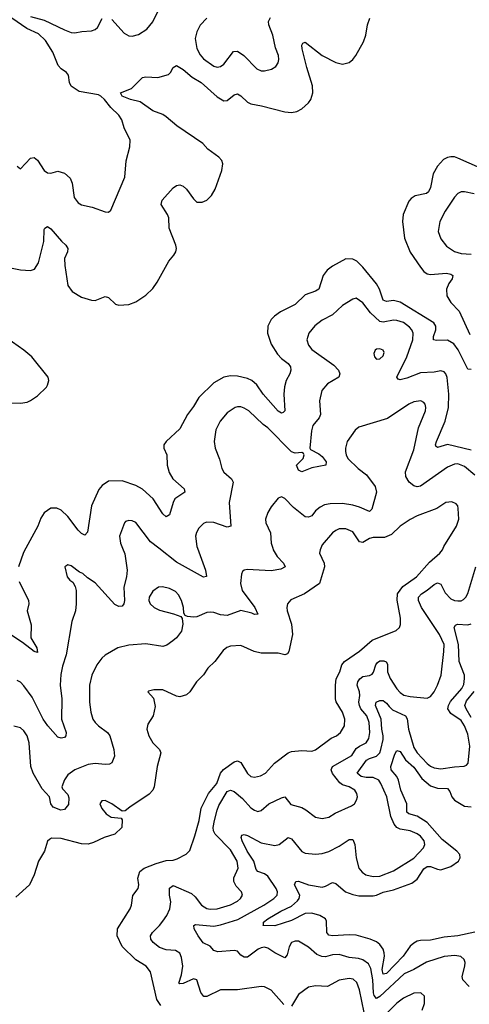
# Model space of a CAD drawing. Header units: inches. Extents: x 1843162 to 1959474, y 907081 to 1016326.
# Tile 429 of 656: x 1906726 to 1909378, y 967305 to 973121. Entities that reach past the tile are written whole.
import ezdxf

# ---------------------------------------------------------------- set-up
doc = ezdxf.new("R2010")
doc.units = ezdxf.units.IN
doc.header["$MEASUREMENT"] = 0
doc.layers.add('B9906', color=7, linetype='Continuous')
doc.layers.add('B9907', color=7, linetype='Continuous')

msp = doc.modelspace()

# ---------------------------------------------------------------- linework, layer by layer
at = {"layer": 'B9906', "color": 5}
for points, elevation in [([(1908218, 970000), (1908221.1, 969990), (1908244, 969950), (1908281.7, 969910), (1908291.7, 969890), (1908265.2, 969874.8), (1908210, 969866), (1908067.2, 969872.8), (1908050, 969869.4), (1908039.1, 969860.9), (1908033.5, 969846.5), (1908028.2, 969790), (1908037.3, 969750), (1908112.9, 969650), (1908130.2, 969609.8), (1908110, 969608), (1908095.6, 969615.6), (1908030, 969632), (1907950, 969602.2), (1907910, 969605), (1907870, 969620.3), (1907850, 969622.2), (1907830, 969619.3), (1907770, 969593.7), (1907750, 969591.2), (1907716.2, 969596.2), (1907702, 969602), (1907694.8, 969614.8), (1907691.4, 969648.6), (1907680.3, 969690), (1907663.3, 969723.3), (1907643.8, 969743.8), (1907610, 969761.4), (1907568.1, 969771.9), (1907544.9, 969770), (1907510, 969744.7), (1907490.2, 969710), (1907488.3, 969690), (1907496.1, 969670), (1907519.1, 969650), (1907550, 969633.1), (1907632.3, 969612.3), (1907676.3, 969596.3), (1907683.5, 969583.5), (1907688.2, 969550), (1907680.4, 969510), (1907650.3, 969469.7), (1907628.8, 969451.2), (1907592.7, 969427.3), (1907570, 969418.9), (1907470, 969434), (1907370, 969426.4), (1907304, 969410), (1907230, 969366.6), (1907210, 969349.6), (1907180.9, 969310), (1907151.4, 969250), (1907137.2, 969190), (1907136.9, 969090), (1907144.5, 969030), (1907157.6, 968990), (1907170.2, 968970), (1907190, 968949.2), (1907243.6, 968910), (1907258, 968890), (1907281.6, 968810), (1907285.2, 968770), (1907270, 968731.6), (1907256.1, 968723.9), (1907230, 968721.5), (1907170, 968728.2), (1907130, 968722.6), (1907050.7, 968689.3), (1907010, 968661.4), (1906989.1, 968630.9), (1906974.7, 968590), (1906978, 968578), (1907010, 968544.2), (1907015.9, 968524.1), (1907013.8, 968486.2), (1906990, 968456.2), (1906968.7, 968451.3), (1906923.4, 968470), (1906909.2, 968490), (1906901.8, 968530), (1906858.8, 968578.8), (1906804.5, 968670), (1906791.5, 968710), (1906781.1, 968850), (1906768.7, 968890), (1906750, 968919.7), (1906730, 968937.4), (1906690, 968948.4)], 560), ([(1908502.2, 970000), (1908498, 969990), (1908494.9, 969970), (1908522, 969910), (1908523.6, 969890), (1908494.9, 969790), (1908406.4, 969730), (1908325.3, 969694.7), (1908306.4, 969670), (1908301.7, 969650), (1908303.6, 969630), (1908328.5, 969550), (1908335, 969490), (1908313.6, 969390), (1908304.6, 969375.4), (1908290, 969369), (1908250, 969379.8), (1908150, 969379.2), (1908109.8, 969389.8), (1908030, 969425.1), (1907970, 969421.4), (1907948, 969412), (1907925.1, 969394.9), (1907877.7, 969330), (1907836.1, 969290), (1907810, 969251.3), (1907769.4, 969210.6), (1907730, 969151.3), (1907710, 969132.8), (1907670, 969120.5), (1907650, 969125.1), (1907570, 969162), (1907516.9, 969163.1), (1907485.4, 969154.6), (1907482, 969150), (1907514, 969114), (1907524.9, 969064.9), (1907513.7, 969010), (1907480.7, 968959.3), (1907476.1, 968930), (1907488.2, 968890), (1907510, 968850.4), (1907550.4, 968810), (1907558, 968790), (1907536.1, 968710), (1907518.5, 968590), (1907510.1, 968569.9), (1907490, 968546), (1907374.8, 968470), (1907347.3, 968447.3), (1907330, 968446), (1907268.7, 968490), (1907230, 968509), (1907210, 968508), (1907198, 968490), (1907210, 968461), (1907234.8, 968430), (1907264.7, 968410), (1907324.7, 968404.7), (1907330, 968394), (1907328, 968350), (1907286.8, 968310), (1907224, 968290), (1907160, 968260), (1907130, 968251.7), (1907090, 968252.7), (1906970, 968284.5), (1906914, 968286), (1906900.5, 968279.5), (1906890.5, 968269.5), (1906872.4, 968210), (1906835.8, 968150), (1906810.2, 968069.8), (1906782.4, 968010), (1906702.2, 967937.8)], 580), ([(1907332.7, 970000), (1907346.5, 969966.5), (1907360.2, 969870), (1907356.3, 969830), (1907340.6, 969770), (1907344.4, 969690), (1907339.5, 969670), (1907330, 969657.6), (1907310, 969655.4), (1907287.3, 969667.3), (1907170, 969795.4), (1907124.9, 969824.9), (1907097.2, 969850), (1907078.4, 969858.4), (1907030, 969894.5), (1907010, 969901.2), (1906991.3, 969890), (1907004.7, 969830), (1907022, 969810), (1907038.8, 969798.8), (1907053.7, 969773.7), (1907058, 969750), (1907059.1, 969670), (1907055.5, 969630), (1907033.5, 969566.5), (1906999.2, 969370), (1906977.1, 969302.9), (1906967.6, 969252.4), (1906965.2, 969190), (1906973.9, 969110), (1906973, 968990), (1906998.8, 968910), (1906997.4, 968890), (1906990, 968881.3), (1906970, 968876.3), (1906950, 968883.6), (1906890.7, 968950), (1906864.2, 968990), (1906799.1, 969119.1), (1906750, 969186.6), (1906730, 969208), (1906710, 969218)], 540), ([(1906761.6, 970000), (1906747, 969973), (1906718.4, 969890)], 520), ([(1907558.4, 967298.4), (1907534.4, 967334.4), (1907497, 967497), (1907471.6, 967530), (1907410, 967568.7), (1907330, 967645.7), (1907300.7, 967710), (1907302.7, 967750), (1907376.9, 967870), (1907385.1, 967890), (1907392, 967948), (1907425.2, 967990), (1907429.2, 968010), (1907422.7, 968050), (1907434, 968090), (1907459.5, 968110), (1907530, 968137.1), (1907590, 968154), (1907630, 968157), (1907654.9, 968165.1), (1907708.2, 968191.8), (1907730, 968214), (1907759.3, 968300.7), (1907783.4, 968390), (1907797.1, 968462.9), (1907839.3, 968550), (1907888.9, 968610), (1907909.9, 968670.1), (1907928.5, 968691.5), (1907990, 968737.6), (1908010, 968743.9), (1908030, 968733.5), (1908070, 968668.9), (1908090, 968651.4), (1908110, 968647.2), (1908146.1, 968653.9), (1908175.4, 968670), (1908229.7, 968730), (1908310, 968790.2), (1908330, 968797.5), (1908390, 968804.2), (1908450, 968799.5), (1908470, 968808.9), (1908562.4, 968877.6), (1908594.5, 968890), (1908618.7, 968910), (1908641.1, 968950), (1908643.5, 968990), (1908630.8, 969030), (1908592.2, 969092.2), (1908588, 969110), (1908588.6, 969190), (1908592.9, 969227.1), (1908613.4, 969270), (1908625.2, 969310), (1908641.6, 969330), (1908730, 969390.2), (1908804.3, 969455.7), (1908946.6, 969513.4), (1908966, 969530), (1908972.1, 969547.9), (1908973, 969587), (1908953, 969693), (1908955.3, 969730), (1908986.6, 969773.4), (1909065.6, 969830), (1909143.9, 969916.1), (1909203.6, 969970), (1909219.5, 969990), (1909223.5, 970000)], 580), ([(1907773.8, 970000), (1907821.8, 969870), (1907828.1, 969831.9), (1907810, 969827.6), (1907650, 969917.7), (1907545.4, 970000)], 540), ([(1908283.4, 967303.4), (1908210, 967388.7), (1908170, 967407.6), (1908150, 967410.9), (1908010, 967390.7), (1907910, 967391), (1907830, 967350.9), (1907811, 967351), (1907793.9, 967373.9), (1907769.8, 967449.8), (1907750, 967455.8), (1907690, 967427.3), (1907670, 967426.2), (1907663.6, 967430), (1907680.8, 967479.2), (1907687.4, 967530), (1907680.9, 967580.9), (1907670, 967608), (1907643.8, 967623.8), (1907590, 967627.5), (1907550, 967640.7), (1907512.4, 967670), (1907499.3, 967690), (1907497.4, 967710), (1907508.7, 967730), (1907549.8, 967770), (1907570, 967796.9), (1907592.6, 967830), (1907610.8, 967869.2), (1907616.2, 967910), (1907608.6, 967950), (1907610, 967990.4), (1907630, 968006.2), (1907738.9, 967958.9), (1907760.4, 967940.4), (1907798.2, 967890), (1907830, 967871), (1907850, 967866.4), (1907890, 967868.4), (1907970, 967892.4), (1908010, 967914.4), (1908028.5, 967930), (1908039.1, 967950), (1908033.5, 967970), (1908003.3, 968003.3), (1907988.6, 968030), (1907988.1, 968051.9), (1908014.6, 968110), (1908007.9, 968150), (1907970, 968218.3), (1907879.5, 968310), (1907869.3, 968330), (1907867.8, 968350), (1907874.6, 968390), (1907890, 968451.7), (1907901.2, 968478.8), (1907950, 968561.6), (1907970, 968570.2), (1907990, 968562.7), (1908040.1, 968520.1), (1908090, 968465.6), (1908110, 968451.1), (1908130, 968444.7), (1908150.6, 968449.4), (1908194.7, 968490), (1908270, 968525.5), (1908290, 968530.3), (1908326.1, 968486.1), (1908390, 968467.3), (1908414.1, 968454.1), (1908470, 968410.3), (1908510, 968402), (1908550, 968411.5), (1908586.6, 968433.4), (1908683.2, 968476.8), (1908700.5, 968490), (1908712.8, 968510), (1908717.7, 968530), (1908714.2, 968550), (1908702.7, 968570), (1908670, 968589.8), (1908630, 968602.5), (1908613.7, 968613.7), (1908570, 968667.6), (1908562.5, 968690), (1908571.6, 968710), (1908685.5, 968774.5), (1908710, 968815.3), (1908729.6, 968830.4), (1908770.3, 968849.7), (1908785.3, 968874.7), (1908790.8, 968910), (1908787.6, 968970), (1908773.1, 969010), (1908738.5, 969050), (1908729.9, 969070), (1908727.1, 969090), (1908732.1, 969130), (1908729.9, 969150), (1908716.1, 969190), (1908720.5, 969210), (1908732.3, 969227.7), (1908750, 969240.9), (1908790, 969246.8), (1908804.3, 969255.7), (1908813, 969267), (1908827.2, 969310), (1908836.5, 969323.5), (1908850, 969333.8), (1908873.4, 969333.4), (1908887.9, 969327.9), (1908894.6, 969314.6), (1908895.7, 969270), (1908911.8, 969230), (1908950, 969168.5), (1908970, 969146), (1908991.9, 969131.9), (1909030, 969123.1), (1909130, 969113.1), (1909150, 969124.2), (1909170, 969150.4), (1909190, 969190.4), (1909211.5, 969250), (1909228.7, 969390), (1909228.8, 969430), (1909202.2, 969490), (1909097, 969650), (1909078.8, 969690), (1909078.6, 969710), (1909096.1, 969730), (1909129.2, 969750.8), (1909170, 969785.4), (1909190, 969795), (1909210, 969787.2), (1909234.9, 969734.9), (1909270, 969701), (1909290, 969691), (1909310, 969687.7), (1909330, 969689.3), (1909342.9, 969697.1), (1909357.1, 969710), (1909370, 969732.2), (1909415.8, 969890)], 560), ([(1906721.9, 969801.9), (1906777.4, 969690), (1906778.7, 969670), (1906770.4, 969630), (1906794, 969546), (1906792, 969470), (1906826.7, 969410), (1906830, 969384), (1906810, 969388.4), (1906742.3, 969442.3), (1906590, 969540.3)], 520), ([(1909378.2, 967410), (1909340.2, 967450), (1909336.6, 967470), (1909352.6, 967530), (1909353, 967553), (1909348, 967570), (1909327.7, 967587.7), (1909292.7, 967592.7), (1909230, 967587.6), (1909125.9, 967554.1), (1909051.6, 967510), (1908994.3, 967485.7), (1908850, 967351.2), (1908830, 967340.3), (1908816.8, 967356.8), (1908812.2, 967372.2), (1908809.5, 967450), (1908796.6, 967516.6), (1908783.5, 967543.5), (1908750, 967567.3), (1908724.8, 967575.2), (1908670, 967582.3), (1908610, 967599.3), (1908570, 967596.8), (1908530, 967586.5), (1908507.5, 967587.5), (1908479.2, 967599.2), (1908430, 967642), (1908370, 967678.4), (1908350, 967677.6), (1908330, 967669.4), (1908316.1, 967643.9), (1908303.6, 967596.4), (1908290, 967579.6), (1908230, 967609), (1908190, 967636.5), (1908170, 967642.9), (1908150, 967639.5), (1908132.9, 967630), (1908070, 967584.1), (1908050, 967583.5), (1908030, 967595.3), (1908010, 967618.3), (1908001.1, 967621.1), (1907990, 967623.5), (1907894.8, 967614.8), (1907870, 967622), (1907848.7, 967648.7), (1907808.8, 967668.8), (1907778, 967710), (1907755.8, 967750), (1907753.6, 967770), (1907763, 967777), (1907870, 967766.9), (1907910, 967774.2), (1908013.3, 967806.7), (1908165.4, 967890), (1908224.8, 967930), (1908244.5, 967950), (1908247.3, 967970), (1908239.3, 967990), (1908190, 968061.7), (1908170, 968076.6), (1908129.9, 968089.9), (1908120.6, 968100.6), (1908106.3, 968150), (1908068, 968210), (1908038.2, 968270), (1908031.3, 968290), (1908036.2, 968303.8), (1908050, 968308.7), (1908070, 968301.6), (1908150, 968258.4), (1908230, 968243.7), (1908256.9, 968250), (1908310, 968290.3), (1908330, 968282.3), (1908390, 968207.1), (1908410, 968198.2), (1908470, 968191.2), (1908510, 968195), (1908550, 968208.6), (1908610, 968238.9), (1908670, 968279.2), (1908690, 968278.3), (1908702.5, 968250), (1908710.2, 968170), (1908726, 968110), (1908745.8, 968085.8), (1908768.5, 968070), (1908810, 968060.9), (1908850, 968062.8), (1908930, 968094), (1909050, 968167.9), (1909108.8, 968230), (1909115.3, 968250), (1909111.5, 968270), (1909090, 968297.4), (1909070, 968311.5), (1909030, 968329), (1908970, 968339.1), (1908950, 968349.8), (1908934.3, 968370), (1908915.4, 968415.4), (1908890.6, 968530), (1908856.3, 968610), (1908843.5, 968630), (1908810, 968645.6), (1908770, 968644.8), (1908740.4, 968650), (1908715.8, 968670), (1908772.5, 968747.5), (1908790, 968757.8), (1908830.6, 968770), (1908849.4, 968790), (1908856.7, 968810), (1908870.7, 968870), (1908870.3, 968890), (1908862.5, 968930), (1908858.9, 968990), (1908824.1, 969070), (1908829.5, 969090.5), (1908850, 969100.1), (1908870, 969099.8), (1908890, 969084.7), (1908904.4, 969064.4), (1908925.5, 969045.5), (1909002.4, 969010), (1909010.7, 968990.7), (1909018.7, 968930), (1909050, 968822.4), (1909070.1, 968790), (1909130, 968727.5), (1909150, 968712.7), (1909170, 968702.8), (1909210, 968696), (1909290, 968708.8), (1909348.7, 968711.3), (1909361.7, 968718.3), (1909370.9, 968730), (1909380.8, 968830), (1909370, 968901.3), (1909349.9, 968949.9), (1909330, 968981.2), (1909270, 969023), (1909251.3, 969050), (1909254.4, 969070), (1909267.1, 969092.9), (1909334.9, 969170), (1909345, 969195), (1909350.3, 969229.7), (1909348.9, 969250), (1909319.1, 969330), (1909314.2, 969430), (1909288.9, 969531.1), (1909295.8, 969544.2), (1909309, 969550), (1909370, 969546.7), (1909390, 969552.2)], 540), ([(1909390, 968998.6), (1909359.2, 969050), (1909352.5, 969070), (1909361.3, 969098.7), (1909406.6, 969153.4)], 520), ([(1909410, 967730.9), (1909310, 967710.3), (1909230, 967701.8), (1909150, 967683.2), (1909090, 967682.5), (1909070, 967677.5), (1909050, 967667.2), (1909030, 967648.4), (1908987, 967590), (1908890, 967487.7), (1908870, 967484.1), (1908864.4, 967510), (1908877.4, 967590), (1908876.3, 967610), (1908869.9, 967630), (1908850, 967658.1), (1908830, 967673.3), (1908793.7, 967690), (1908710, 967712.6), (1908670, 967715.4), (1908570.5, 967710.5), (1908550, 967713.8), (1908537.5, 967730), (1908536.1, 967796.1), (1908528.9, 967810), (1908496.9, 967830), (1908450, 967844.3), (1908410, 967842.2), (1908330, 967799.6), (1908230, 967768.5), (1908159, 967770), (1908164.5, 967775.5), (1908164.8, 967790), (1908188.7, 967810), (1908265.6, 967854.4), (1908330, 967885), (1908364.3, 967915.7), (1908374.9, 967930), (1908377.3, 967950), (1908346, 968010), (1908354, 968030), (1908370, 968033), (1908430.2, 968010.2), (1908510, 967997.4), (1908530, 968002.6), (1908570, 968024.4), (1908590, 968019.1), (1908648, 967970), (1908690, 967953.4), (1908726.7, 967946.7), (1908810, 967946.1), (1908830, 967949.6), (1908870, 967967.8), (1908930, 967981.1), (1909039, 968021), (1909070, 968043.9), (1909110, 968105.1), (1909130, 968118.7), (1909150, 968118.4), (1909190, 968102.5), (1909210, 968100.4), (1909270, 968120.1), (1909314.4, 968150), (1909324, 968170), (1909321.8, 968190), (1909304.2, 968210), (1909218.3, 968278.3), (1909130, 968379.7), (1909070, 968416.5), (1909021.7, 968430), (1909010, 968441), (1909008.8, 968490), (1908973.4, 968570), (1908960.4, 968630), (1908949.9, 968649.9), (1908917.8, 968690), (1908915.8, 968710), (1908938.1, 968781.9), (1908950, 968803.7), (1908970, 968798.5), (1909002.2, 968750), (1909050, 968706.6), (1909098.2, 968638.2), (1909150, 968595.8), (1909190, 968582.2), (1909250, 968580.2), (1909262.9, 968562.9), (1909275.4, 968530), (1909290, 968510.9), (1909350, 968476.2), (1909390, 968472.2)], 520), ([(1908757.6, 967257.6), (1908730.8, 967390.8), (1908713.6, 967433.6), (1908692.7, 967452.7), (1908670, 967456.7), (1908610, 967448.5), (1908540.7, 967410), (1908470, 967414), (1908430, 967405.6), (1908370, 967363.9), (1908330, 967295.1)], 560), ([(1909100.5, 967270), (1909113.3, 967310), (1909112.9, 967352.9), (1909092.2, 967372.2), (1909050, 967371.8), (1908990, 967340.6), (1908950, 967312.2), (1908850, 967211.1)], 560)]:
    msp.add_lwpolyline(points, dxfattribs=dict(at, elevation=elevation))
at = {"layer": 'B9907', "color": 5}
for points, elevation in [([(1906790, 973139.3), (1906870, 973118.6), (1906990, 973060.7), (1907030, 973045.7), (1907050, 973043.1), (1907092.3, 973052.3), (1907150, 973054.9), (1907170, 973063), (1907184.4, 973075.6), (1907211.4, 973128.6)], 540), ([(1907270, 973122), (1907341.9, 973041.9), (1907370, 973026), (1907390, 973023.7), (1907425.7, 973034.3), (1907475.3, 973064.7), (1907510, 973108.2), (1907540.5, 973170)], 540), ([(1906590, 971670.3), (1906730, 971643.9), (1906790, 971638.7), (1906812.1, 971647.9), (1906836, 971684), (1906867.9, 971810), (1906870, 971882), (1906873.2, 971890), (1906890, 971900.5), (1906910, 971884.9), (1906972.5, 971812.5), (1906997.6, 971790), (1907010.2, 971770.2), (1907007.2, 971750), (1906990.2, 971710), (1906992.1, 971670), (1907010.2, 971550.2), (1907035.2, 971515.2), (1907090, 971481.7), (1907150, 971463.6), (1907170, 971463.1), (1907230, 971486.4), (1907250, 971479.3), (1907290, 971441.3), (1907310, 971434.6), (1907370, 971439.2), (1907410, 971453.8), (1907470, 971494.5), (1907510, 971533.4), (1907537.3, 971570), (1907605.9, 971694.1), (1907635.6, 971730), (1907646.4, 971750), (1907649.8, 971770), (1907646, 971790), (1907607.2, 971890), (1907605.1, 971950), (1907597.7, 971970), (1907560.7, 972030), (1907565.6, 972054.4), (1907630, 972128.2), (1907650, 972141.3), (1907670, 972144.9), (1907690, 972138.4), (1907710, 972120.3), (1907750, 972063.7), (1907770, 972044.2), (1907803, 972043), (1907830, 972055.2), (1907857.2, 972082.8), (1907879.5, 972120.5), (1907917.8, 972230), (1907924.4, 972270), (1907917.4, 972290), (1907901.3, 972310), (1907836.2, 972356.2), (1907806, 972390), (1907653.5, 972493.5), (1907590, 972547), (1907570, 972560.2), (1907510, 972583.2), (1907436.5, 972636.5), (1907379.3, 972650), (1907329.7, 972670), (1907319.5, 972690), (1907385.5, 972714.5), (1907450, 972778.7), (1907470, 972784.4), (1907539.7, 972780.3), (1907603.3, 972796.7), (1907615.6, 972810), (1907630, 972838.8), (1907650, 972850.3), (1907690, 972826), (1907742.2, 972782.2), (1907795.6, 972750), (1907890, 972664.5), (1907930, 972641.3), (1907950, 972644.7), (1907990, 972677.4), (1908010, 972682.3), (1908030, 972671.5), (1908070, 972634.2), (1908090, 972623.8), (1908152.5, 972612.5), (1908290, 972576), (1908330, 972573.7), (1908360.6, 972579.4), (1908390, 972595.2), (1908429.8, 972630), (1908443.1, 972650), (1908455, 972690), (1908453.2, 972730), (1908419, 972839), (1908391.1, 972948.9), (1908389.8, 972970.2), (1908396.6, 972983.4), (1908410, 972988.4), (1908510, 972908.7), (1908590, 972867.8), (1908630, 972859.3), (1908670, 972869.2), (1908690, 972885.5), (1908707.9, 972910), (1908753.3, 972990), (1908767.4, 973030), (1908777.1, 973090), (1908790.5, 973130)], 520), ([(1906710, 972256), (1906730, 972241), (1906790, 972303), (1906810, 972308), (1906830, 972290.5), (1906870, 972230.4), (1906890, 972215.8), (1906910, 972215.3), (1906950, 972225.7), (1906990, 972214.6), (1907024.2, 972184.2), (1907034.8, 972154.8), (1907047.2, 972070), (1907070, 972039.3), (1907090, 972028.5), (1907153.5, 972013.5), (1907230, 971986), (1907250, 971984.7), (1907264, 971996), (1907345.7, 972190), (1907352.8, 972287.2), (1907375.8, 972370), (1907377.6, 972410), (1907341.7, 972481.7), (1907327.3, 972530), (1907310, 972557.4), (1907262.6, 972602.6), (1907226.6, 972650), (1907204.4, 972670), (1907190, 972676.7), (1907076.4, 972696.4), (1907030, 972728.9), (1907019.9, 972750), (1907014.2, 972794.2), (1907001.5, 972810), (1906969.9, 972829.9), (1906951.6, 972850), (1906921.1, 972930), (1906878.3, 972998.3), (1906837.1, 973037.1), (1906768.4, 973070), (1906679.5, 973130)], 540), ([(1907830.3, 973130), (1907790, 973089.7), (1907771, 973050), (1907761.5, 973010), (1907771.1, 972950), (1907790, 972913.7), (1907810, 972890.3), (1907870, 972846.4), (1907890, 972840.7), (1907910, 972844.2), (1907930, 972858.5), (1907987.1, 972932.9), (1908010, 972934.3), (1908047.6, 972910), (1908124.4, 972830), (1908150, 972818.9), (1908170, 972818.3), (1908211, 972829), (1908236, 972844), (1908250, 972866), (1908254.1, 972885.9), (1908252.1, 972910), (1908234.7, 972954.7), (1908218.8, 973030), (1908195.1, 973090), (1908194, 973110), (1908205, 973135)], 540), ([(1909443.2, 972243.2), (1909310, 972303.7), (1909290, 972310.6), (1909269.4, 972310.6), (1909250, 972307), (1909225, 972295), (1909190, 972256.9), (1909165.7, 972210), (1909150.1, 972129.9), (1909136.6, 972103.4), (1909124.9, 972095.1), (1909059.6, 972080.4), (1909034.5, 972065.5), (1909021.3, 972050), (1908988.7, 971971.3), (1908983.5, 971930), (1908996, 971830), (1909030, 971747), (1909090, 971659.6), (1909110, 971634.3), (1909130, 971620.2), (1909150, 971616.8), (1909243.9, 971623.9), (1909270, 971618.5), (1909280.3, 971610), (1909276.9, 971590), (1909256.6, 971563.4), (1909243.9, 971530), (1909244.7, 971490), (1909270, 971450.2), (1909318.9, 971398.9), (1909382.1, 971262.1)], 520), ([(1909407.3, 972092.7), (1909350, 972105.1), (1909330, 972104.7), (1909310, 972094.7), (1909290, 972073.6), (1909234.9, 971990), (1909204, 971930), (1909194.9, 971870), (1909210, 971826), (1909242.7, 971782.7), (1909290, 971751.2), (1909330, 971739.8), (1909390, 971735.8)], 540), ([(1909390, 971055.8), (1909370, 971056.9), (1909312, 971172), (1909286, 971206), (1909250, 971227.7), (1909185.3, 971225.3), (1909166, 971230), (1909166.6, 971250), (1909180.2, 971290), (1909179.8, 971310), (1909168.8, 971330), (1908970, 971452.3), (1908930, 971463.2), (1908890, 971456.5), (1908870, 971464.5), (1908848.7, 971528.7), (1908830, 971561.2), (1908750, 971660.3), (1908715.1, 971695.1), (1908690, 971707.1), (1908650, 971708.8), (1908570, 971665.8), (1908539.2, 971640.8), (1908515.5, 971610), (1908490, 971528.5), (1908470, 971516.8), (1908410, 971495.9), (1908350, 971439.8), (1908265, 971395), (1908229.4, 971370.6), (1908208.9, 971350), (1908189.3, 971310.7), (1908188.3, 971270), (1908210, 971205.3), (1908246.2, 971146.2), (1908270, 971120.2), (1908309.1, 971090), (1908322.4, 971070), (1908324.4, 971050), (1908318.5, 971030), (1908298.5, 970990), (1908287.7, 970952.3), (1908284.6, 970910), (1908288.8, 970811.2), (1908279.6, 970800.4), (1908270, 970796.3), (1908250, 970808.6), (1908162.3, 970910), (1908124.5, 970964.5), (1908095.8, 970990), (1908070, 971002), (1908010, 971015.4), (1907970, 971017), (1907930.1, 971009.9), (1907870, 970975.8), (1907781.8, 970890), (1907750, 970836.3), (1907715.5, 970790), (1907670, 970704.2), (1907590.4, 970630), (1907575.5, 970610), (1907576.4, 970590), (1907594.3, 970550), (1907595.2, 970490), (1907607.3, 970447.3), (1907629.4, 970409.4), (1907695.8, 970350), (1907700.4, 970330), (1907640.8, 970290), (1907630.2, 970270), (1907610, 970196), (1907590, 970184.5), (1907570, 970202.9), (1907512.5, 970290), (1907450, 970347.3), (1907410, 970369.8), (1907330, 970396.8), (1907250, 970394.3), (1907212.4, 970370), (1907193, 970347), (1907149.2, 970250), (1907125.3, 970094.7), (1907110, 970076.2), (1907090, 970086.2), (1907070, 970105.3), (1907010, 970185.6), (1906970, 970224.5), (1906944, 970236), (1906910, 970236), (1906870, 970207.6), (1906850, 970177), (1906832.2, 970130), (1906761.6, 970000)], 520), ([(1909390, 970578.5), (1909250, 970612.8), (1909190, 970595.1), (1909181.4, 970601.4), (1909178.3, 970610), (1909184.8, 970630), (1909236.1, 970750), (1909255.4, 970830), (1909257.2, 970910), (1909246.8, 971006.8), (1909239.2, 971030), (1909230, 971042), (1909210, 971046.2), (1909170, 971038.9), (1909090, 971035.2), (1909010, 971004.5), (1908970, 970994.3), (1908958.4, 970998.4), (1908951.5, 971010), (1909010.2, 971129.8), (1909045.9, 971230), (1909047.7, 971270), (1909039, 971290), (1909025.6, 971305.6), (1908990, 971333), (1908950, 971344.7), (1908930, 971345.7), (1908870, 971334.4), (1908850, 971338.8), (1908796, 971390), (1908750, 971448.4), (1908710, 971475.8), (1908690, 971471.3), (1908630, 971432.6), (1908570, 971377.2), (1908510, 971345.7), (1908467.6, 971312.4), (1908431.8, 971270), (1908420.3, 971230), (1908430, 971199.1), (1908450, 971172.2), (1908579.6, 971079.6), (1908607.2, 971050), (1908614.9, 971030), (1908608.4, 971010), (1908541.1, 970970), (1908508, 970930), (1908493.4, 970870), (1908500.2, 970790), (1908492.6, 970770), (1908455.8, 970724.2), (1908446.6, 970693.4), (1908437.4, 970590), (1908441.4, 970581.4), (1908490, 970556.8), (1908510, 970540.2), (1908534.3, 970510), (1908531.3, 970490), (1908450, 970473.6), (1908390, 970449.7), (1908370, 970460.4), (1908358, 970490), (1908398, 970530), (1908404.2, 970550), (1908399.5, 970559.5), (1908390, 970564.2), (1908350, 970561.6), (1908329, 970569), (1908190, 970709.8), (1908162.4, 970730), (1908077.4, 970810), (1908050, 970827.4), (1908030, 970833.5), (1908010, 970834.8), (1907997.3, 970830), (1907950, 970798.9), (1907907.7, 970750), (1907882.4, 970697.6), (1907873.4, 970630), (1907879.6, 970590), (1907904.7, 970524.7), (1907917.6, 970470), (1907930, 970448.4), (1907974.9, 970410), (1907985.7, 970390), (1907962.3, 970270), (1907971.7, 970130), (1907950, 970123.8), (1907870, 970150.6), (1907827.3, 970152.7), (1907810, 970145.1), (1907782.4, 970117.6), (1907768.3, 970091.7), (1907763.2, 970070), (1907770.1, 970010), (1907773.8, 970000)], 540), ([(1906630, 970860.9), (1906730, 970856.6), (1906770, 970862.7), (1906790, 970871), (1906830, 970899.3), (1906883.9, 970950), (1906890, 970961.6), (1906896.8, 970990), (1906893.7, 971010), (1906797.4, 971130), (1906750.6, 971170), (1906650, 971239)], 520), ([(1909409.9, 970429.9), (1909350, 970481.9), (1909310, 970497.6), (1909290, 970495.6), (1909250, 970478.2), (1909090, 970364.8), (1909070, 970361), (1909050, 970367.5), (1909023.8, 970390), (1909003, 970423), (1909001, 970450), (1909050, 970581.3), (1909077.9, 970710), (1909118.7, 970810), (1909121, 970830), (1909116.9, 970850), (1909110, 970859.6), (1909092.7, 970870), (1909050, 970864.4), (1909021.6, 970850), (1908895, 970765), (1908725.8, 970714.2), (1908703.9, 970696.1), (1908657, 970630), (1908647.2, 970590), (1908647.2, 970570), (1908651.5, 970550), (1908662.3, 970530), (1908722.7, 970470), (1908772.4, 970432.4), (1908823.4, 970363.4), (1908831.2, 970330), (1908803.6, 970230), (1908790, 970215.4), (1908730, 970241.7), (1908690, 970253.5), (1908630, 970263.1), (1908557.8, 970262.2), (1908524.7, 970255.3), (1908498.3, 970241.7), (1908470, 970220.4), (1908448.4, 970190), (1908430, 970182.3), (1908410, 970184.2), (1908340.3, 970240.3), (1908290, 970292.3), (1908270, 970302.7), (1908250, 970294), (1908210, 970244.5), (1908189.2, 970210.8), (1908175.6, 970170), (1908176.9, 970150), (1908206, 970090), (1908208.9, 970030), (1908218, 970000)], 560), ([(1909223.5, 970000), (1909227.6, 970010), (1909301.7, 970130), (1909316.3, 970170), (1909313.1, 970233.1), (1909309.5, 970250), (1909301, 970261), (1909274.1, 970274.1), (1909238.8, 970270), (1909185.6, 970234.4), (1909070.5, 970190), (1909030, 970169.8), (1908970.1, 970129.9), (1908919.2, 970080.8), (1908877.3, 970062.7), (1908810, 970062.2), (1908790, 970057), (1908750, 970032.5), (1908730, 970037.6), (1908690, 970096.4), (1908650, 970113.1), (1908610, 970113.1), (1908590, 970104.8), (1908571.8, 970090), (1908510, 970018.4), (1908502.2, 970000)], 580), ([(1907545.4, 970000), (1907497.6, 970037.6), (1907410, 970151.5), (1907390, 970160.5), (1907370, 970162.9), (1907350, 970157), (1907343.8, 970150), (1907314.6, 970070), (1907320.2, 970030), (1907332.7, 970000)], 540)]:
    msp.add_lwpolyline(points, dxfattribs=dict(at, elevation=elevation))
at = {"layer": 'B9907', "color": 5, "elevation": 560}
msp.add_lwpolyline([(1908850, 971176.9), (1908830, 971174.5), (1908822.8, 971170), (1908814, 971150), (1908818.8, 971130), (1908830, 971116), (1908850, 971117.3), (1908870, 971136), (1908875.1, 971155.1), (1908869, 971170)], close=True, dxfattribs=at)

doc.saveas('drawing.dxf')
